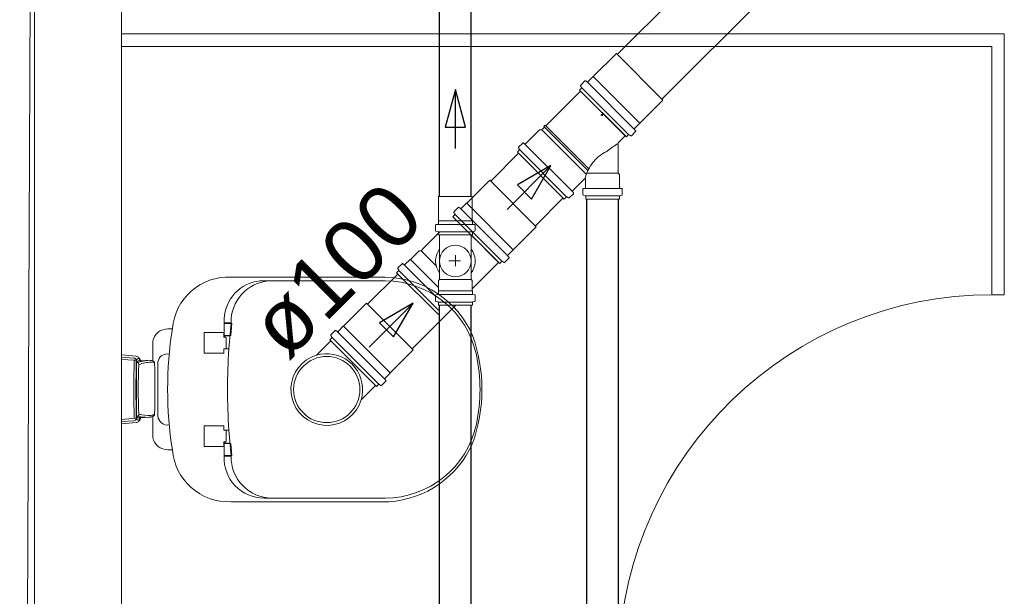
# Model space of a CAD drawing. Header units: millimetres. Extents: x 567 to 934, y -1 to 364.
# Tile 259 of 656: x 624.69 to 627.86, y 231.72 to 233.58. Entities that reach past the tile are written whole.
import ezdxf

# ---------------------------------------------------------------- set-up
doc = ezdxf.new("R2010")
doc.units = ezdxf.units.MM
doc.header["$MEASUREMENT"] = 0
doc.linetypes.add('NULL', pattern=[0])
doc.layers.add('ARQ FINA', color=8, linetype='Continuous')
for name, color, linetype, lineweight in [('CV-Condutos', 14, 'Continuous', 25), ('CV-Sentido conduto', 14, 'Continuous', 30), ('Simbolos', 14, 'Continuous', 20), ('Simbolos_int', 14, 'Continuous', 15), ('TQ-Condutos', 14, 'Continuous', 25), ('TQ-Sentido conduto', 14, 'Continuous', 30), ('TQ-Textos conduto', 7, 'Continuous', 9)]:
    doc.layers.add(name, color=color, linetype=linetype, lineweight=lineweight)
doc.styles.add('Arial', font='arial.ttf')

msp = doc.modelspace()

# ---------------------------------------------------------------- linework, layer by layer
at = {"layer": 'ARQ FINA', "lineweight": 5}
for p, q in [((624.7401, 236.885), (624.6914, 226.1103)), ((624.7394, 225.8308), (624.7394, 236.885)), ((625.0194, 233.5348), (625.0194, 235.0448)), ((625.0194, 233.5348), (627.8594, 233.5348)), ((625.0194, 233.4948), (625.0194, 233.5348)), ((627.8594, 233.5348), (627.8594, 232.6948)), ((625.0194, 231.2948), (625.0194, 233.4948)), ((627.8194, 233.4948), (625.0194, 233.4948)), ((627.8194, 232.6948), (627.8194, 233.4948)), ((625.8672, 232.7522), (625.3719, 232.7522)), ((625.4639, 232.74), (625.8669, 232.74)), ((627.8194, 232.6948), (627.8594, 232.6948)), ((625.3493, 232.563), (625.3493, 232.618)), ((625.3714, 232.6047), (625.3493, 232.6047)), ((625.374, 232.6028), (625.3493, 232.6028)), ((625.3714, 232.6047), (625.3643, 232.521)), ((625.3706, 232.564), (625.374, 232.6028)), ((625.1826, 232.5855), (625.1683, 232.5855)), ((625.285, 232.5069), (625.285, 232.5743)), ((625.285, 232.5743), (625.348, 232.5743)), ((625.348, 232.5743), (625.348, 232.5593)), ((625.3675, 232.564), (625.3493, 232.564)), ((625.3675, 232.564), (625.3706, 232.564)), ((625.1194, 232.5462), (625.1194, 232.482)), ((625.348, 232.5593), (625.352, 232.5593)), ((625.352, 232.563), (625.3493, 232.563)), ((625.3679, 232.563), (625.3507, 232.563)), ((625.352, 232.5593), (625.352, 232.563)), ((625.3522, 232.5592), (625.3562, 232.5569)), ((625.3562, 232.5569), (625.3562, 232.521)), ((625.0194, 232.5017), (625.0666, 232.4977)), ((625.348, 232.5069), (625.285, 232.5069)), ((625.3643, 232.5211), (625.348, 232.5211)), ((625.348, 232.5211), (625.348, 232.5069)), ((625.0194, 232.4941), (625.059, 232.4915)), ((625.0594, 232.4846), (625.0194, 232.4872)), ((625.0673, 232.4766), (625.0696, 232.4768)), ((625.0806, 232.4829), (625.0728, 232.4824)), ((625.0803, 232.4828), (625.1086, 232.4844)), ((625.1362, 232.3049), (625.1362, 232.4783)), ((625.0194, 232.2943), (625.0663, 232.2979)), ((625.0194, 232.2874), (625.0582, 232.2899)), ((625.0661, 232.2838), (625.0194, 232.2798)), ((625.0703, 232.3044), (625.0673, 232.3042)), ((625.0805, 232.2994), (625.0734, 232.2991)), ((625.1076, 232.3009), (625.0803, 232.2994)), ((625.1194, 232.3039), (625.1194, 232.2353)), ((625.285, 232.2065), (625.285, 232.2739)), ((625.285, 232.2739), (625.348, 232.2739)), ((625.348, 232.2739), (625.348, 232.2597)), ((625.348, 232.2597), (625.3643, 232.2597)), ((625.3562, 232.2239), (625.3562, 232.2597)), ((625.3714, 232.176), (625.3643, 232.2597)), ((625.352, 232.2215), (625.348, 232.2215)), ((625.348, 232.2215), (625.348, 232.2065)), ((625.3493, 232.1749), (625.3493, 232.2178)), ((625.3493, 232.2178), (625.352, 232.2178)), ((625.3675, 232.2168), (625.3493, 232.2168)), ((625.3679, 232.2178), (625.3518, 232.2178)), ((625.352, 232.2178), (625.352, 232.2215)), ((625.3523, 232.2217), (625.3562, 232.2239)), ((625.3675, 232.2168), (625.3706, 232.2168)), ((625.3706, 232.2168), (625.374, 232.178)), ((625.1683, 232.196), (625.1826, 232.196)), ((625.348, 232.2065), (625.285, 232.2065)), ((625.374, 232.178), (625.3493, 232.178)), ((625.3714, 232.176), (625.3493, 232.176)), ((625.3719, 232.0293), (625.8803, 232.0293)), ((625.8669, 232.0408), (625.4776, 232.0408))]:
    msp.add_line(p, q, dxfattribs=at)
for centre, radius, start, end in [((625.3635, 232.571), 0.1814, 87.3289, 175.4131), ((625.4776, 232.6123), 0.1284, 96.0994, 177.4413), ((625.5045, 232.6075), 0.1331, 95.2693, 181.1664), ((625.8669, 232.4396), 0.3004, 12, 90), ((625.8617, 232.4399), 0.3124, 23.5162, 88.9974), ((627.8194, 231.4948), 1.2007, 90, 178.0908), ((625.1683, 232.5355), 0.05, 90, 167.7053), ((626.4307, 232.3908), 1.2632, 171.1306, 188.8694), ((625.6685, 232.3907), 0.5102, 340.0784, 19.9216), ((625.1658, 232.4748), 0.0299, 76.8896, 173.1104), ((627.4008, 232.3903), 2.0406, 176.3241, 183.6703), ((625.6354, 232.3904), 0.5371, 348, 12), ((625.0581, 232.4834), 0.00818, 1.8602, 83.7517), ((635.2436, 232.3905), 10.1846, 179.47044, 180.52389), ((625.0597, 232.4606), 0.024, 74.1834, 90.6728), ((630.7996, 232.3915), 5.7341, 179.07935, 180.93623), ((625.0823, 232.4751), 0.0182, 130.9886, 151.9845), ((625.0636, 232.4826), 0.0154, 41.0752, 78.7855), ((633.4039, 232.3904), 8.337, 179.40781, 180.59251), ((625.0785, 232.4716), 0.0123, 117.7565, 155.8472), ((625.1203, 232.3281), 0.1571, 101.6558, 108.8284), ((625.0692, 232.4707), 0.00608, 0.4328, 86.2904), ((625.0731, 232.4858), 0.00408, 49.0114, 130.9886), ((626.6192, 232.3908), 1.5462, 177.0381, 182.9778), ((625.1206, 232.3429), 0.1356, 101.2253, 109.611), ((625.0531, 232.4734), 0.0293, 26.9248, 41.0752), ((625.0643, 232.4757), 0.0174, 24.1043, 49.0114), ((625.0706, 232.4823), 0.00966, 3.0829, 26.9248), ((625.1131, 232.3632), 0.1213, 91.8808, 101.6558), ((625.1204, 232.3436), 0.1349, 92.7747, 101.2253), ((625.1082, 232.4536), 0.0308, 63.157, 89.1856), ((625.115, 232.4558), 0.0226, 62.6002, 92.7747), ((625.1194, 232.4757), 0.00601, 1.3732, 63.157), ((621.5591, 232.3904), 3.5673, 358.7212, 1.3732), ((625.0691, 232.3105), 0.00624, 281.0044, 358.9956), ((625.106, 232.4361), 0.1294, 256.1701, 273.4937), ((625.1125, 232.3299), 0.023, 273.4937, 304.5063), ((625.1199, 232.3107), 0.00564, 305.4412, 0.4655), ((625.0585, 232.2977), 0.00782, 267.7493, 0.9362), ((625.065, 232.2969), 0.0131, 274.9119, 320.0973), ((625.0823, 232.3064), 0.0182, 208.1844, 229.0114), ((625.0954, 232.3221), 0.0333, 212.4839, 219.6215), ((625.0737, 232.3041), 0.00506, 219.6215, 266.9463), ((625.098, 232.4142), 0.1133, 255.8134, 263.2723), ((625.0731, 232.2958), 0.00408, 229.0114, 310.9886), ((625.0511, 232.3088), 0.0314, 319.7409, 336.2591), ((625.0643, 232.3059), 0.0174, 310.9886, 338.2947), ((625.074, 232.2987), 0.00641, 336.2591, 6.3027), ((625.101, 232.4393), 0.1386, 263.2723, 272.7277), ((625.1058, 232.3348), 0.0339, 273.0989, 283.3835), ((625.1073, 232.3285), 0.0274, 283.3835, 305.4412), ((625.1677, 232.3076), 0.0317, 184.9444, 279.0556), ((625.8669, 232.3412), 0.3004, 270, 348), ((625.1683, 232.246), 0.05, 192.2947, 270), ((625.8605, 232.3426), 0.314, 273.6172, 336.3827), ((625.3635, 232.2105), 0.1814, 184.5869, 272.6711), ((625.4776, 232.1692), 0.1284, 177.4413, 270), ((625.5045, 232.1739), 0.1331, 179.0349, 269.0913)]:
    msp.add_arc(centre, radius, start, end, dxfattribs=at)
at = {"layer": 'CV-Condutos'}
for p, q in [((626.0425, 233.0117), (626.0425, 233.6166)), ((626.1439, 233.0117), (626.1439, 233.6166)), ((626.0425, 229.2969), (626.0425, 232.6618)), ((626.1439, 229.2969), (626.1439, 232.6618))]:
    msp.add_line(p, q, dxfattribs=at)
at = {"layer": 'CV-Sentido conduto'}
for p, q in [((626.0932, 233.3559), (626.0609, 233.2351)), ((626.1256, 233.2351), (626.0932, 233.3559)), ((626.0609, 233.2351), (626.1256, 233.2351))]:
    msp.add_line(p, q, dxfattribs=at)
msp.add_lwpolyline([(626.0932, 233.1659), (626.0932, 233.3559)], dxfattribs=at)
at = {"layer": 'Simbolos'}
for p, q in [((626.5371, 233.3978), (626.6112, 233.4718)), ((626.5194, 233.3807), (626.5364, 233.3978)), ((626.5364, 233.3978), (626.5371, 233.3978)), ((626.4927, 233.3541), (626.499, 233.3603)), ((626.4963, 233.368), (626.4993, 233.3628)), ((626.4966, 233.3704), (626.51, 233.3838)), ((626.5127, 233.3839), (626.5167, 233.3806)), ((626.3846, 233.239), (626.4962, 233.3506)), ((626.6433, 233.2034), (626.4927, 233.3541)), ((626.4962, 233.3506), (626.6399, 233.2069)), ((626.6871, 233.2479), (626.7611, 233.3219)), ((626.5617, 233.2724), (626.5696, 233.2803)), ((626.5671, 233.2716), (626.5671, 233.2828)), ((626.3713, 233.2257), (626.38, 233.2344)), ((626.3781, 233.2367), (626.3823, 233.2409)), ((626.38, 233.2344), (626.3781, 233.2367)), ((626.3846, 233.239), (626.3823, 233.2409)), ((626.67, 233.2301), (626.6871, 233.2472)), ((626.6871, 233.2472), (626.6871, 233.2479)), ((626.3193, 233.1807), (626.3643, 233.2257)), ((626.3643, 233.2257), (626.3713, 233.2257)), ((626.6174, 233.1844), (626.6399, 233.2069)), ((626.6433, 233.2034), (626.6496, 233.2097)), ((626.6573, 233.207), (626.652, 233.21)), ((626.6597, 233.2073), (626.6731, 233.2207)), ((626.6732, 233.2234), (626.6699, 233.2274)), ((626.2963, 233.168), (626.2993, 233.1627)), ((626.2966, 233.1704), (626.31, 233.1838)), ((626.3127, 233.1839), (626.3166, 233.1805)), ((626.6174, 233.0865), (626.6174, 233.1844)), ((626.2927, 233.154), (626.299, 233.1603)), ((626.2927, 233.154), (626.4433, 233.0034)), ((626.6214, 233.0825), (626.6174, 233.0865)), ((626.6214, 233.0395), (626.6214, 233.0825)), ((626.1297, 232.9903), (626.2037, 233.0643)), ((626.4699, 233.03), (626.5086, 233.0687)), ((626.512, 233.0395), (626.512, 233.0673)), ((626.0389, 232.9336), (626.0389, 233.0117)), ((626.1475, 232.9336), (626.1475, 233.0117)), ((626.4433, 233.0034), (626.4496, 233.0097)), ((626.4572, 233.007), (626.452, 233.01)), ((626.4597, 233.0073), (626.473, 233.0207)), ((626.4732, 233.0234), (626.4698, 233.0274)), ((626.5038, 233.0176), (626.5038, 233.0351)), ((626.5049, 233.0371), (626.5102, 233.0376)), ((626.5053, 233.0156), (626.5112, 233.014)), ((626.5127, 233.0034), (626.5127, 233.0121)), ((626.6214, 233.0034), (626.6214, 233.0121)), ((626.6288, 233.0156), (626.6229, 233.014)), ((626.6285, 233.0371), (626.6232, 233.0376)), ((626.6303, 233.0176), (626.6303, 233.0351)), ((626.0892, 232.9629), (626.1025, 232.9763)), ((626.1052, 232.9764), (626.1092, 232.9731)), ((626.1119, 232.9732), (626.129, 232.9903)), ((626.129, 232.9903), (626.1297, 232.9903)), ((626.5127, 233.0034), (626.6214, 233.0034)), ((626.0853, 232.9466), (626.0915, 232.9529)), ((626.2359, 232.796), (626.0853, 232.9466)), ((626.0888, 232.9605), (626.0919, 232.9553)), ((626.0296, 232.9019), (626.0296, 232.9194)), ((626.0315, 232.9214), (626.0367, 232.9219)), ((626.0385, 232.9332), (626.0389, 232.9336)), ((626.0385, 232.9239), (626.0385, 232.9332)), ((626.1479, 232.9332), (626.1475, 232.9336)), ((626.1479, 232.9239), (626.1479, 232.9332)), ((626.155, 232.9214), (626.1498, 232.9219)), ((626.1568, 232.9019), (626.1568, 232.9194)), ((626.2796, 232.8404), (626.3536, 232.9144)), ((625.9916, 232.846), (626.0425, 232.8969)), ((626.0311, 232.9), (626.0371, 232.8984)), ((626.0385, 232.8877), (626.0385, 232.8964)), ((626.0425, 232.8424), (626.0425, 232.8877)), ((626.1439, 232.8424), (626.1439, 232.8877)), ((626.1479, 232.8877), (626.1479, 232.8964)), ((626.1554, 232.9), (626.1494, 232.8984)), ((625.9487, 232.8093), (625.9766, 232.8372)), ((625.9766, 232.8372), (625.9828, 232.8372)), ((625.9828, 232.8372), (625.9916, 232.846)), ((626.0425, 232.7449), (626.0425, 232.8424)), ((626.1439, 232.7449), (626.1439, 232.8424)), ((626.2657, 232.8159), (626.2624, 232.8199)), ((626.2625, 232.8226), (626.2796, 232.8397)), ((626.2796, 232.8397), (626.2796, 232.8404)), ((625.9081, 232.7819), (625.9215, 232.7953)), ((625.9242, 232.7954), (625.9282, 232.7921)), ((625.9309, 232.7922), (625.9479, 232.8093)), ((625.9479, 232.8093), (625.9487, 232.8093)), ((626.1475, 232.7146), (626.2324, 232.7994)), ((626.2359, 232.796), (626.2421, 232.8022)), ((626.2498, 232.7995), (626.2446, 232.8026)), ((626.2522, 232.7999), (626.2656, 232.8132)), ((625.9042, 232.7656), (625.9105, 232.7719)), ((625.9042, 232.7656), (626.0385, 232.6313)), ((625.9078, 232.7795), (625.9108, 232.7743)), ((626.0389, 232.7412), (626.0425, 232.7449)), ((626.0389, 232.7076), (626.0389, 232.7412)), ((626.1475, 232.7412), (626.1439, 232.7449)), ((626.1475, 232.7076), (626.1475, 232.7412)), ((626.0296, 232.6759), (626.0296, 232.6934)), ((626.0315, 232.6954), (626.0367, 232.6959)), ((626.0385, 232.6979), (626.0385, 232.7073)), ((626.1479, 232.7073), (626.1475, 232.7076)), ((626.1479, 232.6979), (626.1479, 232.7073)), ((626.155, 232.6954), (626.1498, 232.6959)), ((626.1569, 232.6759), (626.1568, 232.6934)), ((625.7334, 232.594), (625.8074, 232.668)), ((626.0311, 232.674), (626.0371, 232.6724)), ((626.0386, 232.6618), (626.0385, 232.6705)), ((626.1479, 232.6618), (626.0386, 232.6618)), ((626.1479, 232.6618), (626.1479, 232.6705)), ((626.1554, 232.674), (626.1494, 232.6724)), ((625.6925, 232.5642), (625.6956, 232.559)), ((625.6929, 232.5666), (625.7062, 232.58)), ((625.7089, 232.5801), (625.7129, 232.5768)), ((625.7156, 232.5769), (625.7327, 232.594)), ((625.7327, 232.594), (625.7334, 232.594)), ((625.6461, 232.5005), (625.6924, 232.5468)), ((625.689, 232.5503), (625.6953, 232.5566)), ((625.8396, 232.3997), (625.689, 232.5503)), ((625.8833, 232.4441), (625.9573, 232.5181)), ((625.8662, 232.4263), (625.8833, 232.4434)), ((625.8833, 232.4434), (625.8833, 232.4441)), ((625.8396, 232.3997), (625.8459, 232.406)), ((625.8535, 232.4033), (625.8483, 232.4063)), ((625.8559, 232.4036), (625.8693, 232.417)), ((625.8694, 232.4197), (625.8661, 232.4236)), ((625.7898, 232.3568), (625.8361, 232.4031))]:
    msp.add_line(p, q, dxfattribs=at)
for points in [[(626.4966, 233.3704), (626.4964, 233.3702), (626.4963, 233.3699), (626.4962, 233.3697), (626.4961, 233.3694), (626.496, 233.3691), (626.4961, 233.3688), (626.4961, 233.3685), (626.4962, 233.3682), (626.4963, 233.368)], [(626.499, 233.3603), (626.4992, 233.3606), (626.4994, 233.3608), (626.4995, 233.3611), (626.4996, 233.3613), (626.4996, 233.3616), (626.4996, 233.3619), (626.4995, 233.3622), (626.4995, 233.3625), (626.4993, 233.3627)], [(626.5127, 233.3839), (626.5124, 233.3841), (626.5121, 233.3842), (626.5118, 233.3843), (626.5115, 233.3844), (626.5112, 233.3843), (626.5108, 233.3843), (626.5105, 233.3841), (626.5102, 233.384), (626.51, 233.3838)], [(626.5167, 233.3806), (626.5169, 233.3804), (626.5172, 233.3802), (626.5175, 233.3801), (626.5179, 233.3801), (626.5182, 233.3801), (626.5185, 233.3802), (626.5188, 233.3803), (626.5191, 233.3805), (626.5194, 233.3807)], [(626.67, 233.2301), (626.6698, 233.2298), (626.6696, 233.2295), (626.6695, 233.2292), (626.6694, 233.2289), (626.6694, 233.2286), (626.6694, 233.2283), (626.6695, 233.2279), (626.6697, 233.2276), (626.6699, 233.2274)], [(626.652, 233.21), (626.6518, 233.2102), (626.6515, 233.2103), (626.6512, 233.2103), (626.6509, 233.2103), (626.6506, 233.2103), (626.6504, 233.2102), (626.6501, 233.2101), (626.6498, 233.2099), (626.6496, 233.2097)], [(626.6573, 233.207), (626.6575, 233.2069), (626.6578, 233.2068), (626.6581, 233.2068), (626.6584, 233.2068), (626.6587, 233.2068), (626.659, 233.2069), (626.6592, 233.207), (626.6595, 233.2072), (626.6597, 233.2073)], [(626.6731, 233.2207), (626.6733, 233.221), (626.6734, 233.2212), (626.6736, 233.2215), (626.6736, 233.2219), (626.6736, 233.2222), (626.6736, 233.2225), (626.6735, 233.2228), (626.6734, 233.2231), (626.6732, 233.2234)], [(626.2966, 233.1704), (626.2964, 233.1702), (626.2963, 233.1699), (626.2961, 233.1696), (626.2961, 233.1694), (626.296, 233.1691), (626.296, 233.1688), (626.2961, 233.1685), (626.2962, 233.1682), (626.2963, 233.168)], [(626.3127, 233.1839), (626.3124, 233.1841), (626.3121, 233.1842), (626.3118, 233.1843), (626.3115, 233.1843), (626.3111, 233.1843), (626.3108, 233.1843), (626.3105, 233.1841), (626.3102, 233.184), (626.31, 233.1838)], [(626.3166, 233.1805), (626.3169, 233.1804), (626.3172, 233.1802), (626.3175, 233.1801), (626.3178, 233.1801), (626.3182, 233.1801), (626.3185, 233.1802), (626.3188, 233.1803), (626.3191, 233.1804), (626.3193, 233.1807)], [(626.6169, 233.1826), (626.6125, 233.1798), (626.6081, 233.1769), (626.6038, 233.1739), (626.5995, 233.171), (626.5952, 233.168), (626.5909, 233.165), (626.5867, 233.1619), (626.5824, 233.1589), (626.5782, 233.1558)], [(626.6174, 233.1844), (626.6173, 233.1843), (626.6171, 233.1841), (626.617, 233.1839), (626.6169, 233.1837), (626.6169, 233.1835), (626.6168, 233.1833), (626.6168, 233.1831), (626.6168, 233.1829), (626.6169, 233.1826)], [(626.299, 233.1603), (626.2992, 233.1605), (626.2993, 233.1608), (626.2995, 233.1611), (626.2995, 233.1613), (626.2996, 233.1616), (626.2996, 233.1619), (626.2995, 233.1622), (626.2994, 233.1625), (626.2993, 233.1627)], [(626.5782, 233.1558), (626.5726, 233.1527), (626.5672, 233.1495), (626.5619, 233.1459), (626.5568, 233.1421), (626.5519, 233.1381), (626.5472, 233.1338), (626.5426, 233.1294), (626.5383, 233.1247), (626.5343, 233.1198)], [(626.5343, 233.1198), (626.5307, 233.1147), (626.5274, 233.1094), (626.5243, 233.104), (626.5215, 233.0984), (626.5188, 233.0928), (626.5164, 233.087), (626.5142, 233.0811), (626.5123, 233.0752), (626.5106, 233.0692)], [(626.512, 233.0673), (626.512, 233.0675), (626.5119, 233.0678), (626.5119, 233.068), (626.5117, 233.0683), (626.5116, 233.0685), (626.5114, 233.0687), (626.5112, 233.0689), (626.511, 233.069), (626.5108, 233.0691), (626.5105, 233.0692), (626.5103, 233.0693), (626.51, 233.0693), (626.5097, 233.0693), (626.5095, 233.0692), (626.5092, 233.0691), (626.509, 233.069), (626.5088, 233.0689), (626.5086, 233.0687)], [(626.5102, 233.0376), (626.5105, 233.0376), (626.5108, 233.0377), (626.5111, 233.0379), (626.5114, 233.0381), (626.5116, 233.0383), (626.5118, 233.0386), (626.5119, 233.0389), (626.512, 233.0392), (626.512, 233.0396)], [(626.6214, 233.0395), (626.6214, 233.0392), (626.6215, 233.0389), (626.6217, 233.0386), (626.6218, 233.0383), (626.6221, 233.0381), (626.6223, 233.0379), (626.6226, 233.0377), (626.6229, 233.0376), (626.6232, 233.0376)], [(626.452, 233.01), (626.4518, 233.0102), (626.4515, 233.0102), (626.4512, 233.0103), (626.4509, 233.0103), (626.4506, 233.0103), (626.4503, 233.0102), (626.4501, 233.0101), (626.4498, 233.0099), (626.4496, 233.0097)], [(626.4573, 233.007), (626.4575, 233.0069), (626.4578, 233.0068), (626.4581, 233.0067), (626.4584, 233.0067), (626.4587, 233.0068), (626.4589, 233.0069), (626.4592, 233.007), (626.4594, 233.0071), (626.4597, 233.0073)], [(626.4699, 233.03), (626.4697, 233.0298), (626.4696, 233.0295), (626.4694, 233.0292), (626.4694, 233.0289), (626.4694, 233.0286), (626.4694, 233.0282), (626.4695, 233.0279), (626.4696, 233.0276), (626.4698, 233.0273)], [(626.473, 233.0207), (626.4733, 233.0209), (626.4734, 233.0212), (626.4735, 233.0215), (626.4736, 233.0219), (626.4736, 233.0222), (626.4736, 233.0225), (626.4735, 233.0228), (626.4734, 233.0231), (626.4732, 233.0234)], [(626.5056, 233.0371), (626.5053, 233.037), (626.505, 233.0369), (626.5047, 233.0368), (626.5045, 233.0366), (626.5042, 233.0363), (626.504, 233.0361), (626.5039, 233.0358), (626.5038, 233.0354), (626.5038, 233.0351)], [(626.5038, 233.0176), (626.5038, 233.0173), (626.5039, 233.017), (626.504, 233.0167), (626.5041, 233.0165), (626.5043, 233.0162), (626.5045, 233.016), (626.5048, 233.0159), (626.505, 233.0157), (626.5053, 233.0156)], [(626.5127, 233.0121), (626.5127, 233.0124), (626.5126, 233.0127), (626.5125, 233.013), (626.5124, 233.0132), (626.5122, 233.0135), (626.512, 233.0137), (626.5118, 233.0138), (626.5115, 233.014), (626.5112, 233.0141)], [(626.6229, 233.0141), (626.6226, 233.014), (626.6224, 233.0138), (626.6221, 233.0137), (626.6219, 233.0135), (626.6217, 233.0132), (626.6216, 233.013), (626.6215, 233.0127), (626.6214, 233.0124), (626.6214, 233.0121)], [(626.6303, 233.0351), (626.6303, 233.0354), (626.6302, 233.0358), (626.6301, 233.0361), (626.6299, 233.0363), (626.6297, 233.0366), (626.6294, 233.0368), (626.6291, 233.0369), (626.6288, 233.037), (626.6285, 233.0371)], [(626.6288, 233.0156), (626.6291, 233.0157), (626.6294, 233.0159), (626.6296, 233.016), (626.6298, 233.0162), (626.63, 233.0165), (626.6301, 233.0167), (626.6302, 233.017), (626.6303, 233.0173), (626.6303, 233.0176)], [(626.1052, 232.9764), (626.105, 232.9766), (626.1047, 232.9767), (626.1043, 232.9768), (626.104, 232.9769), (626.1037, 232.9769), (626.1034, 232.9768), (626.1031, 232.9767), (626.1028, 232.9765), (626.1025, 232.9763)], [(626.0892, 232.9629), (626.089, 232.9627), (626.0888, 232.9625), (626.0887, 232.9622), (626.0886, 232.9619), (626.0886, 232.9616), (626.0886, 232.9613), (626.0886, 232.9611), (626.0887, 232.9608), (626.0888, 232.9605)], [(626.0915, 232.9529), (626.0917, 232.9531), (626.0919, 232.9533), (626.092, 232.9536), (626.0921, 232.9539), (626.0921, 232.9542), (626.0921, 232.9544), (626.0921, 232.9547), (626.092, 232.955), (626.0918, 232.9553)], [(626.1092, 232.9731), (626.1095, 232.9729), (626.1097, 232.9728), (626.1101, 232.9727), (626.1104, 232.9726), (626.1107, 232.9726), (626.111, 232.9727), (626.1113, 232.9728), (626.1116, 232.973), (626.1119, 232.9732)], [(626.0315, 232.9214), (626.0311, 232.9214), (626.0308, 232.9213), (626.0305, 232.9211), (626.0303, 232.9209), (626.0301, 232.9207), (626.0299, 232.9204), (626.0298, 232.9201), (626.0297, 232.9198), (626.0296, 232.9194)], [(626.0367, 232.9219), (626.037, 232.922), (626.0374, 232.9221), (626.0376, 232.9222), (626.0379, 232.9224), (626.0381, 232.9227), (626.0383, 232.9229), (626.0384, 232.9232), (626.0385, 232.9236), (626.0385, 232.9239)], [(626.1479, 232.9239), (626.148, 232.9236), (626.1481, 232.9232), (626.1482, 232.9229), (626.1484, 232.9227), (626.1486, 232.9224), (626.1488, 232.9222), (626.1491, 232.9221), (626.1494, 232.922), (626.1498, 232.9219)], [(626.1568, 232.9194), (626.1568, 232.9198), (626.1567, 232.9201), (626.1566, 232.9204), (626.1564, 232.9207), (626.1562, 232.9209), (626.1559, 232.9211), (626.1557, 232.9213), (626.1553, 232.9214), (626.155, 232.9214)], [(626.0296, 232.9019), (626.0297, 232.9016), (626.0297, 232.9013), (626.0298, 232.9011), (626.03, 232.9008), (626.0301, 232.9006), (626.0304, 232.9004), (626.0306, 232.9002), (626.0309, 232.9001), (626.0311, 232.9)], [(626.0385, 232.8964), (626.0385, 232.8967), (626.0385, 232.897), (626.0384, 232.8973), (626.0382, 232.8975), (626.038, 232.8978), (626.0378, 232.898), (626.0376, 232.8981), (626.0373, 232.8983), (626.0371, 232.8984)], [(626.1494, 232.8984), (626.1492, 232.8983), (626.1489, 232.8981), (626.1487, 232.898), (626.1484, 232.8978), (626.1483, 232.8975), (626.1481, 232.8973), (626.148, 232.897), (626.148, 232.8967), (626.1479, 232.8964)], [(626.1554, 232.9), (626.1556, 232.9001), (626.1559, 232.9002), (626.1561, 232.9004), (626.1563, 232.9006), (626.1565, 232.9008), (626.1567, 232.9011), (626.1568, 232.9013), (626.1568, 232.9016), (626.1568, 232.9019)], [(626.2625, 232.8226), (626.2623, 232.8223), (626.2621, 232.8221), (626.262, 232.8218), (626.2619, 232.8214), (626.2619, 232.8211), (626.262, 232.8208), (626.262, 232.8205), (626.2622, 232.8202), (626.2624, 232.8199)], [(625.9242, 232.7954), (625.9239, 232.7956), (625.9236, 232.7957), (625.9233, 232.7958), (625.923, 232.7959), (625.9227, 232.7959), (625.9224, 232.7958), (625.922, 232.7957), (625.9218, 232.7955), (625.9215, 232.7953)], [(625.9282, 232.7921), (625.9284, 232.7919), (625.9287, 232.7917), (625.929, 232.7916), (625.9294, 232.7916), (625.9297, 232.7916), (625.93, 232.7917), (625.9303, 232.7918), (625.9306, 232.792), (625.9309, 232.7922)], [(626.2446, 232.8026), (626.2443, 232.8027), (626.244, 232.8028), (626.2437, 232.8028), (626.2434, 232.8028), (626.2432, 232.8028), (626.2429, 232.8027), (626.2426, 232.8026), (626.2424, 232.8024), (626.2421, 232.8022)], [(626.2498, 232.7995), (626.2501, 232.7994), (626.2503, 232.7993), (626.2506, 232.7993), (626.2509, 232.7993), (626.2512, 232.7993), (626.2515, 232.7994), (626.2517, 232.7995), (626.252, 232.7997), (626.2522, 232.7999)], [(626.2656, 232.8132), (626.2658, 232.8135), (626.266, 232.8138), (626.2661, 232.8141), (626.2661, 232.8144), (626.2662, 232.8147), (626.2661, 232.8151), (626.266, 232.8154), (626.2659, 232.8157), (626.2657, 232.8159)], [(625.9081, 232.7819), (625.9079, 232.7817), (625.9078, 232.7814), (625.9077, 232.7812), (625.9076, 232.7809), (625.9076, 232.7806), (625.9076, 232.7803), (625.9076, 232.78), (625.9077, 232.7798), (625.9078, 232.7795)], [(625.9105, 232.7719), (625.9107, 232.7721), (625.9109, 232.7723), (625.911, 232.7726), (625.9111, 232.7729), (625.9111, 232.7732), (625.9111, 232.7734), (625.9111, 232.7737), (625.911, 232.774), (625.9108, 232.7743)], [(626.0315, 232.6954), (626.0311, 232.6954), (626.0308, 232.6953), (626.0305, 232.6951), (626.0303, 232.6949), (626.0301, 232.6947), (626.0299, 232.6944), (626.0297, 232.6941), (626.0297, 232.6938), (626.0296, 232.6934)], [(626.0367, 232.6959), (626.037, 232.696), (626.0373, 232.6961), (626.0376, 232.6962), (626.0379, 232.6964), (626.0381, 232.6967), (626.0383, 232.6969), (626.0384, 232.6972), (626.0385, 232.6976), (626.0385, 232.6979)], [(626.148, 232.6979), (626.148, 232.6976), (626.1481, 232.6972), (626.1482, 232.6969), (626.1484, 232.6967), (626.1486, 232.6964), (626.1489, 232.6962), (626.1491, 232.6961), (626.1495, 232.696), (626.1498, 232.6959)], [(626.1568, 232.6934), (626.1568, 232.6938), (626.1567, 232.6941), (626.1566, 232.6944), (626.1564, 232.6947), (626.1562, 232.6949), (626.1559, 232.6951), (626.1557, 232.6953), (626.1553, 232.6954), (626.155, 232.6954)], [(626.0296, 232.6759), (626.0297, 232.6756), (626.0297, 232.6753), (626.0298, 232.6751), (626.03, 232.6748), (626.0301, 232.6746), (626.0304, 232.6744), (626.0306, 232.6742), (626.0308, 232.6741), (626.0311, 232.674)], [(626.0385, 232.6705), (626.0385, 232.6707), (626.0384, 232.671), (626.0383, 232.6713), (626.0382, 232.6716), (626.038, 232.6718), (626.0378, 232.672), (626.0376, 232.6722), (626.0373, 232.6723), (626.0371, 232.6724)], [(626.1494, 232.6724), (626.1492, 232.6723), (626.1489, 232.6722), (626.1487, 232.672), (626.1485, 232.6718), (626.1483, 232.6716), (626.1481, 232.6713), (626.148, 232.671), (626.148, 232.6707), (626.148, 232.6705)], [(626.1554, 232.674), (626.1556, 232.6741), (626.1559, 232.6742), (626.1561, 232.6744), (626.1563, 232.6746), (626.1565, 232.6748), (626.1567, 232.6751), (626.1568, 232.6753), (626.1568, 232.6756), (626.1568, 232.6759)], [(625.6929, 232.5666), (625.6927, 232.5664), (625.6925, 232.5662), (625.6924, 232.5659), (625.6923, 232.5656), (625.6923, 232.5653), (625.6923, 232.5651), (625.6923, 232.5648), (625.6924, 232.5645), (625.6926, 232.5642)], [(625.7089, 232.5801), (625.7087, 232.5803), (625.7084, 232.5805), (625.7081, 232.5806), (625.7077, 232.5806), (625.7074, 232.5806), (625.7071, 232.5805), (625.7068, 232.5804), (625.7065, 232.5802), (625.7062, 232.58)], [(625.7129, 232.5768), (625.7132, 232.5766), (625.7135, 232.5765), (625.7138, 232.5764), (625.7141, 232.5763), (625.7144, 232.5764), (625.7148, 232.5764), (625.7151, 232.5765), (625.7153, 232.5767), (625.7156, 232.5769)], [(625.6953, 232.5566), (625.6954, 232.5568), (625.6956, 232.557), (625.6957, 232.5573), (625.6958, 232.5576), (625.6958, 232.5579), (625.6958, 232.5582), (625.6958, 232.5585), (625.6957, 232.5587), (625.6956, 232.559)], [(625.6461, 232.5005), (625.6297, 232.4942), (625.6145, 232.4854), (625.6007, 232.4744), (625.5888, 232.4614), (625.579, 232.4468), (625.5716, 232.4308), (625.5666, 232.4139), (625.5643, 232.3965), (625.5647, 232.3789), (625.5677, 232.3616), (625.5734, 232.3449), (625.5815, 232.3293), (625.5919, 232.3151), (625.6044, 232.3026), (625.6186, 232.2922), (625.6342, 232.2841), (625.6508, 232.2784), (625.6682, 232.2754), (625.6858, 232.275), (625.7032, 232.2773), (625.7201, 232.2823), (625.7361, 232.2897), (625.7507, 232.2995), (625.7637, 232.3114), (625.7747, 232.3252), (625.7835, 232.3404), (625.7898, 232.3568)], [(625.7898, 232.3568), (625.793, 232.3703), (625.7946, 232.384), (625.7945, 232.3978), (625.7927, 232.4115), (625.7894, 232.4249), (625.7844, 232.4378), (625.778, 232.45), (625.7701, 232.4613), (625.761, 232.4717), (625.7506, 232.4808), (625.7393, 232.4887), (625.7271, 232.4951), (625.7142, 232.5001), (625.7008, 232.5034), (625.6871, 232.5052), (625.6733, 232.5053), (625.6596, 232.5037), (625.6461, 232.5005)], [(625.8483, 232.4063), (625.848, 232.4064), (625.8477, 232.4065), (625.8475, 232.4065), (625.8472, 232.4065), (625.8469, 232.4065), (625.8466, 232.4064), (625.8463, 232.4063), (625.8461, 232.4062), (625.8459, 232.406)], [(625.8662, 232.4263), (625.866, 232.4261), (625.8658, 232.4258), (625.8657, 232.4255), (625.8656, 232.4252), (625.8656, 232.4248), (625.8657, 232.4245), (625.8658, 232.4242), (625.8659, 232.4239), (625.8661, 232.4236)], [(625.8693, 232.417), (625.8695, 232.4172), (625.8697, 232.4175), (625.8698, 232.4178), (625.8699, 232.4181), (625.8699, 232.4184), (625.8698, 232.4188), (625.8697, 232.4191), (625.8696, 232.4194), (625.8694, 232.4197)], [(625.8535, 232.4033), (625.8538, 232.4031), (625.8541, 232.4031), (625.8543, 232.403), (625.8546, 232.403), (625.8549, 232.403), (625.8552, 232.4031), (625.8555, 232.4032), (625.8557, 232.4034), (625.8559, 232.4036)]]:
    msp.add_lwpolyline(points, dxfattribs=at)
at = {"layer": 'Simbolos_int'}
for p, q in [((626.7611, 233.3219), (626.6112, 233.4718)), ((626.6871, 233.2479), (626.5371, 233.3978)), ((626.6507, 233.2108), (626.5001, 233.3614)), ((626.6687, 233.2288), (626.5181, 233.3794)), ((626.5197, 233.0948), (626.38, 233.2344)), ((626.5227, 233.1009), (626.3846, 233.239)), ((626.5146, 233.0823), (626.3713, 233.2257)), ((626.318, 233.1794), (626.4687, 233.0288)), ((626.3001, 233.1614), (626.4507, 233.0108)), ((626.5162, 233.0865), (626.6174, 233.0865)), ((626.3536, 232.9144), (626.2037, 233.0643)), ((626.1475, 233.0117), (626.0389, 233.0117)), ((626.512, 233.0377), (626.6214, 233.0377)), ((626.512, 233.0137), (626.6214, 233.0137)), ((626.5127, 233.0377), (626.6221, 233.0377)), ((626.5127, 233.0137), (626.6221, 233.0137)), ((626.2796, 232.8404), (626.1297, 232.9903)), ((626.2432, 232.8033), (626.0926, 232.9539)), ((626.2612, 232.8213), (626.1106, 232.9719)), ((626.1479, 232.9332), (626.0385, 232.9332)), ((626.1479, 232.922), (626.0385, 232.922)), ((626.1479, 232.898), (626.0385, 232.898)), ((626.1479, 232.8877), (626.0385, 232.8877)), ((626.1439, 232.8877), (626.0425, 232.8877)), ((626.144, 232.8878), (626.2324, 232.7994)), ((625.9828, 232.8372), (626.0316, 232.7885)), ((626.0932, 232.7876), (626.0932, 232.8232)), ((625.9296, 232.7909), (626.0296, 232.6908)), ((625.9487, 232.8093), (626.0389, 232.719)), ((626.1092, 232.804), (626.0718, 232.804)), ((626.0932, 232.804), (626.0932, 232.7876)), ((626.0932, 232.804), (626.1092, 232.804)), ((625.9116, 232.7729), (626.0385, 232.646)), ((626.0425, 232.7449), (626.0698, 232.7448)), ((626.1439, 232.7449), (626.0698, 232.7448)), ((626.1479, 232.6961), (626.0385, 232.6961)), ((626.1475, 232.7076), (626.0389, 232.7076)), ((625.9573, 232.5181), (625.8074, 232.668)), ((626.1479, 232.672), (626.0385, 232.672)), ((625.8649, 232.425), (625.7143, 232.5756)), ((625.8833, 232.4441), (625.7334, 232.594)), ((625.8361, 232.4031), (625.6924, 232.5468)), ((625.847, 232.4071), (625.6963, 232.5577))]:
    msp.add_line(p, q, dxfattribs=at)
for points in [[(626.0425, 232.8424), (626.0376, 232.8347), (626.0337, 232.8264), (626.0311, 232.8176), (626.0298, 232.8085), (626.0298, 232.7994), (626.0311, 232.7903), (626.0337, 232.7815), (626.0376, 232.7732), (626.0425, 232.7656)], [(626.1439, 232.7656), (626.1489, 232.7732), (626.1528, 232.7815), (626.1554, 232.7903), (626.1567, 232.7994), (626.1567, 232.8085), (626.1554, 232.8176), (626.1528, 232.8264), (626.1489, 232.8347), (626.1439, 232.8424)]]:
    msp.add_lwpolyline(points, dxfattribs=at)
for centre, radius in [((626.0932, 232.804), 0.0511), ((625.6794, 232.3901), 0.1065)]:
    msp.add_circle(centre, radius, dxfattribs=at)
at = {"layer": 'TQ-Condutos'}
for p, q in [((626.6143, 233.4687), (627.555, 234.4094)), ((626.758, 233.325), (627.6986, 234.2657)), ((626.2068, 233.0612), (626.2962, 233.1506)), ((626.3505, 232.9175), (626.4399, 233.0069)), ((626.5164, 229.7959), (626.5164, 233.0034)), ((626.6178, 229.7959), (626.6178, 233.0034)), ((625.8105, 232.6649), (625.9077, 232.7621)), ((625.9542, 232.5212), (626.0947, 232.6618))]:
    msp.add_line(p, q, dxfattribs=at)
at = {"layer": 'TQ-Sentido conduto'}
for p, q in [((626.4009, 233.1116), (626.2926, 233.0491)), ((626.3384, 233.0033), (626.4009, 233.1116)), ((626.2926, 233.0491), (626.3384, 233.0033)), ((625.957, 232.6678), (625.8488, 232.6053)), ((625.8945, 232.5595), (625.957, 232.6678)), ((625.8488, 232.6053), (625.8945, 232.5595))]:
    msp.add_line(p, q, dxfattribs=at)
for points in [[(626.2594, 232.9702), (626.4009, 233.1116)], [(625.8156, 232.5263), (625.957, 232.6678)]]:
    msp.add_lwpolyline(points, dxfattribs=at)

# ---------------------------------------------------------------- texts
at = {"layer": 'TQ-Textos conduto', "linetype": 'NULL', "insert": (625.7812, 232.7022), "char_height": 0.2, "width": 1.273476, "attachment_point": 8, "rotation": 45.0001, "line_spacing_factor": 0.6, "style": 'Arial'}
msp.add_mtext('ø100', dxfattribs=at)

doc.saveas('drawing.dxf')
